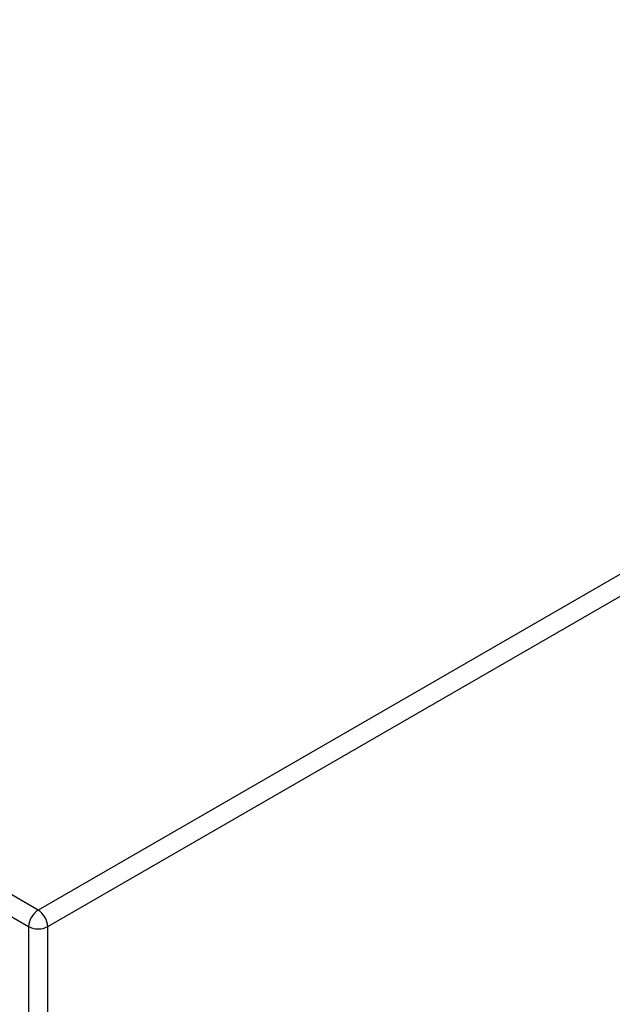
# Model space of a CAD drawing. Header units: inches. Extents: x 23 to 567, y 61 to 264.
# Tile 289 of 292: x 558.62 to 562.96, y 213.36 to 220.57. Entities that reach past the tile are written whole.
import ezdxf

# ---------------------------------------------------------------- set-up
doc = ezdxf.new("R2010")
doc.units = ezdxf.units.IN
doc.header["$MEASUREMENT"] = 0
doc.layers.add('Visible Tangent Edges(ANSI)', color=7, linetype='Continuous', lineweight=25)

msp = doc.modelspace()

# ---------------------------------------------------------------- linework, layer by layer
at = {"layer": 'Visible Tangent Edges(ANSI)'}
for p, q in [((558.7522, 214.0534), (520.7085, 236.018)), ((520.6385, 235.8967), (558.6822, 213.9321)), ((567.0975, 218.8715), (558.7522, 214.0534)), ((558.8222, 213.9321), (567.1675, 218.7503)), ((558.6822, 213.9321), (558.6822, 187.9659)), ((558.8222, 213.2993), (558.8222, 213.9321))]:
    msp.add_line(p, q, dxfattribs=at)
for major_axis, start_param, end_param in [((0.0495, 0.0857), 0.785398, 2.356194), ((-0.0495, 0.0857), 3.926991, 5.497787), ((-0.099, 0), 0.785398, 2.356194)]:
    msp.add_ellipse((558.7522, 213.9726), major_axis=major_axis, ratio=0.57735, start_param=start_param, end_param=end_param, dxfattribs=at)

doc.saveas('drawing.dxf')
